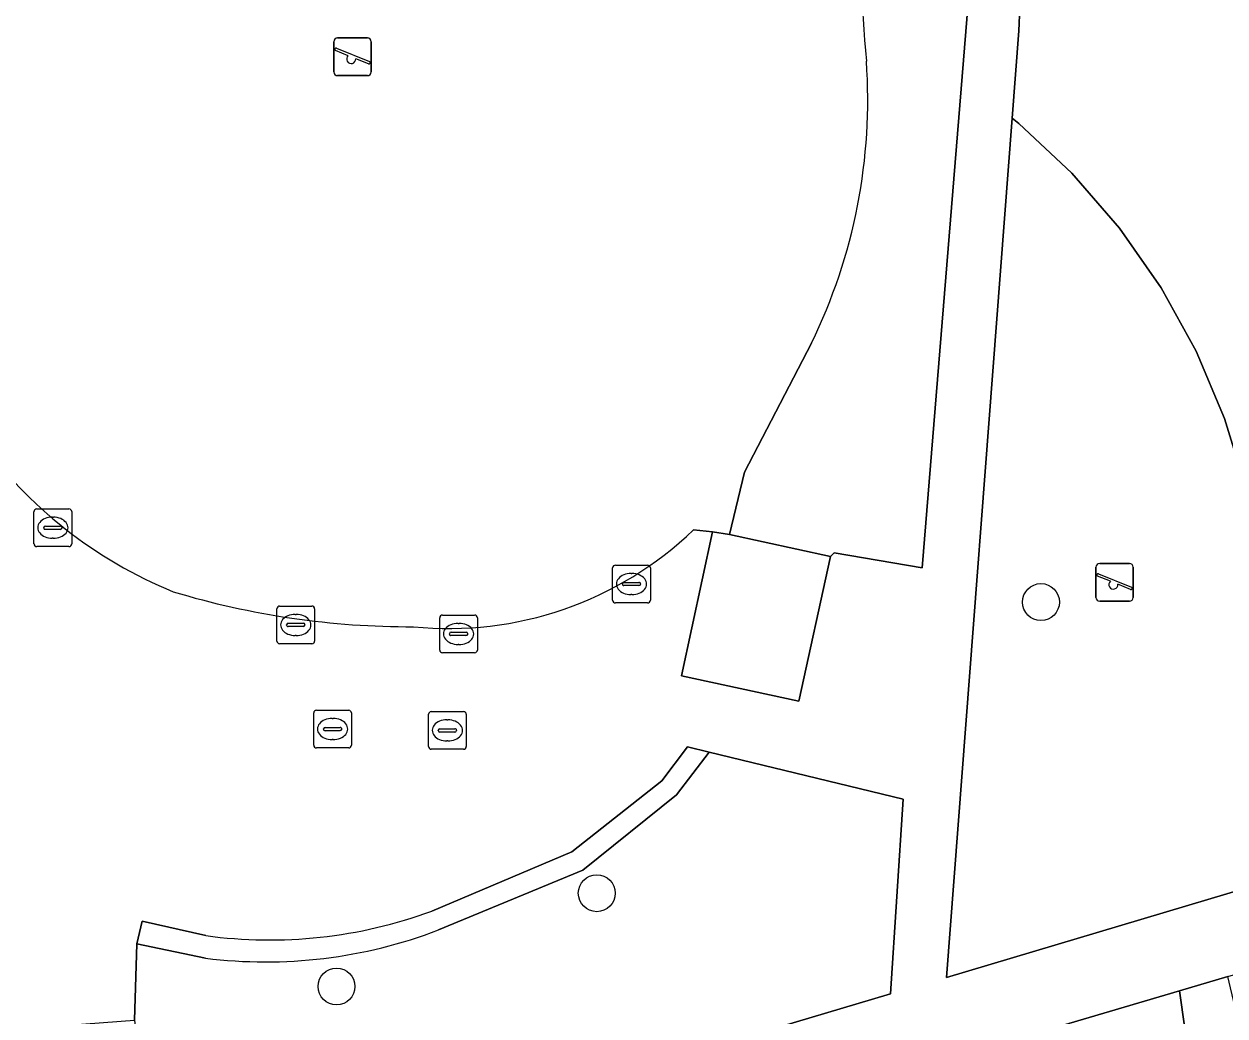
# Model space of a CAD drawing. Extents: x 160732 to 162107, y 387428 to 388479.
# Drawn here: x 160858.88 to 160890.72, y 387541.93 to 387568.21 of the extents above; entities that cross this region are included whole.
import ezdxf

# ---------------------------------------------------------------- set-up
doc = ezdxf.new("R2010")
doc.units = 0
for name, color, linetype in [('IMGEO_Boom', 7, 'Continuous'), ('IMGEO_Groenvoorziening', 7, 'Continuous'), ('IMGEO_Haag', 7, 'Continuous'), ('IMGEO_Kolk', 7, 'Continuous'), ('IMGEO_Muur', 7, 'Continuous'), ('IMGEO_Pand', 7, 'Continuous'), ('IMGEO_Rioolput', 7, 'Continuous'), ('IMGEO_Speelvoorziening', 7, 'Continuous'), ('IMGEO_Terreindeel_open', 7, 'Continuous'), ('IMGEO_Terreindeel_zand', 7, 'Continuous'), ('IMGEO_Voetpad_open', 7, 'Continuous')]:
    doc.layers.add(name, color=color, linetype=linetype)

msp = doc.modelspace()

# ---------------------------------------------------------------- linework, layer by layer
at = {"layer": 'IMGEO_Boom'}
for centre in [(160885.838, 387552.899), (160874.063, 387545.186), (160867.166, 387542.716)]:
    msp.add_circle(centre, 0.489, dxfattribs=at)
at = {"layer": 'IMGEO_Groenvoorziening'}
for points in [[(160879.754, 387559.759), (160877.977, 387556.34), (160877.582, 387554.691), (160880.259, 387554.109), (160880.356, 387554.203), (160882.689, 387553.802), (160883.971, 387569.539), (160883.947, 387574.545), (160883.491, 387578.577), (160882.768, 387580.962), (160882.394, 387581.006)], [(160896.875, 387577.29), (160889.303, 387575.915), (160885.271, 387573.423), (160885.33, 387569.898), (160885.249, 387568.029), (160885.073, 387565.72), (160885.251, 387565.579), (160886.658, 387564.263), (160887.92, 387562.807), (160889.023, 387561.227), (160889.954, 387559.541), (160890.705, 387557.766), (160891.265, 387555.923)], [(160863.69, 387543.464), (160861.868, 387543.842), (160861.806, 387541.823), (160862.39, 387536.731), (160881.85, 387542.521), (160882.189, 387547.674), (160877.039, 387548.925), (160876.181, 387547.795), (160873.695, 387545.801), (160869.871, 387544.212)], [(160869.871, 387544.212), (160873.695, 387545.801), (160876.181, 387547.795), (160877.039, 387548.925), (160876.472, 387549.064), (160875.787, 387548.16), (160873.404, 387546.278), (160869.689, 387544.709)], [(160863.698, 387544.062), (160862.015, 387544.445), (160861.868, 387543.842), (160863.69, 387543.464)], [(160890.644, 387534.616), (160889.508, 387542.603), (160871.223, 387537.209)]]:
    msp.add_lwpolyline(points, dxfattribs=at)
msp.add_lwpolyline([(160883.338, 387542.952), (160893.725, 387546.052), (160893.021, 387549.569), (160891.63, 387554.031), (160891.265, 387555.923), (160890.705, 387557.766), (160889.954, 387559.541), (160889.023, 387561.227), (160887.92, 387562.807), (160886.658, 387564.263), (160885.251, 387565.579), (160885.073, 387565.72)], close=True, dxfattribs=at)
for centre, radius, start, end in [((160915.65, 387570.526), 34.598, 178.0737, 185.47), ((160866.614, 387566.197), 14.632, 333.8973, 4.041), ((160865.384, 387556.511), 12.563, 262.2877, 290.0399), ((160865.27, 387556.317), 12.95, 262.9908, 290.8095), ((160865.27, 387556.317), 12.95, 262.9908, 290.8095)]:
    msp.add_arc(centre, radius, start, end, dxfattribs=at)
at = {"layer": 'IMGEO_Haag'}
for points in [[(160869.871, 387544.212), (160873.695, 387545.801), (160876.181, 387547.795), (160877.039, 387548.925), (160876.472, 387549.064), (160875.787, 387548.16), (160873.404, 387546.278), (160869.689, 387544.709)], [(160863.698, 387544.062), (160862.015, 387544.445), (160861.868, 387543.842), (160863.69, 387543.464)]]:
    msp.add_lwpolyline(points, dxfattribs=at)
for centre, radius, start, end in [((160865.384, 387556.511), 12.563, 262.2877, 290.0399), ((160865.27, 387556.317), 12.95, 262.9908, 290.8095)]:
    msp.add_arc(centre, radius, start, end, dxfattribs=at)
at = {"layer": 'IMGEO_Kolk'}
for p, q in [((160859.146, 387554.442), (160859.146, 387555.294)), ((160859.221, 387555.368), (160860.073, 387555.368)), ((160860.147, 387555.294), (160860.147, 387554.442)), ((160859.634, 387555.148), (160859.659, 387555.148)), ((160859.405, 387554.862), (160859.405, 387554.874)), ((160859.843, 387554.825), (160859.445, 387554.825)), ((160859.448, 387554.911), (160859.846, 387554.911)), ((160859.889, 387554.874), (160859.889, 387554.862)), ((160860.073, 387554.368), (160859.221, 387554.368)), ((160859.657, 387554.588), (160859.632, 387554.588)), ((160874.483, 387552.951), (160874.483, 387553.803)), ((160874.558, 387553.877), (160875.41, 387553.877)), ((160875.484, 387553.803), (160875.484, 387552.951)), ((160874.742, 387553.371), (160874.742, 387553.383)), ((160874.785, 387553.42), (160875.183, 387553.42)), ((160874.971, 387553.657), (160874.996, 387553.657)), ((160875.226, 387553.383), (160875.226, 387553.371)), ((160875.18, 387553.334), (160874.782, 387553.334)), ((160874.994, 387553.097), (160874.969, 387553.097)), ((160865.658, 387552.793), (160866.51, 387552.793)), ((160875.41, 387552.877), (160874.558, 387552.877)), ((160865.583, 387551.867), (160865.583, 387552.719)), ((160866.071, 387552.573), (160866.096, 387552.573)), ((160866.584, 387552.719), (160866.584, 387551.867)), ((160869.9, 387551.629), (160869.9, 387552.481)), ((160869.975, 387552.555), (160870.827, 387552.555)), ((160870.901, 387552.481), (160870.901, 387551.629)), ((160865.842, 387552.287), (160865.842, 387552.299)), ((160866.28, 387552.25), (160865.882, 387552.25)), ((160865.885, 387552.336), (160866.283, 387552.336)), ((160866.326, 387552.299), (160866.326, 387552.287)), ((160870.202, 387552.098), (160870.6, 387552.098)), ((160870.388, 387552.335), (160870.413, 387552.335)), ((160866.51, 387551.793), (160865.658, 387551.793)), ((160866.094, 387552.013), (160866.069, 387552.013)), ((160870.159, 387552.049), (160870.159, 387552.061)), ((160870.597, 387552.012), (160870.199, 387552.012)), ((160870.643, 387552.061), (160870.643, 387552.049)), ((160870.827, 387551.555), (160869.975, 387551.555)), ((160870.411, 387551.775), (160870.386, 387551.775))]:
    msp.add_line(p, q, dxfattribs=at)
for points in [[(160859.146, 387554.442), (160859.146, 387555.294)], [(160859.221, 387555.368), (160860.073, 387555.368)], [(160860.147, 387555.294), (160860.147, 387554.442)], [(160860.073, 387554.368), (160859.221, 387554.368)], [(160874.483, 387552.951), (160874.483, 387553.803)], [(160874.558, 387553.877), (160875.41, 387553.877)], [(160875.484, 387553.803), (160875.484, 387552.951)], [(160865.658, 387552.793), (160866.51, 387552.793)], [(160875.41, 387552.877), (160874.558, 387552.877)], [(160865.583, 387551.867), (160865.583, 387552.719)], [(160866.584, 387552.719), (160866.584, 387551.867)], [(160869.9, 387551.629), (160869.9, 387552.481)], [(160869.975, 387552.555), (160870.827, 387552.555)], [(160870.901, 387552.481), (160870.901, 387551.629)], [(160866.51, 387551.793), (160865.658, 387551.793)], [(160870.827, 387551.555), (160869.975, 387551.555)]]:
    msp.add_lwpolyline(points, dxfattribs=at)
for centre, radius, start, end in [((160859.223, 387555.292), 0.0765, 91.552, 178.448), ((160859.223, 387555.292), 0.0765, 91.552, 178.448), ((160860.071, 387555.292), 0.0765, 1.552, 88.448), ((160860.071, 387555.292), 0.0765, 1.552, 88.448), ((160859.445, 387554.871), 0.0403, 85.8775, 175.7526), ((160859.442, 387554.861), 0.0366, 178.938, 274.7102), ((160859.846, 387554.868), 0.043, 264.8664, 352.4533), ((160859.85, 387554.873), 0.0386, 1.7309, 96.639), ((160859.223, 387554.444), 0.0765, 181.552, 268.448), ((160859.223, 387554.444), 0.0765, 181.552, 268.448), ((160860.071, 387554.444), 0.0765, 271.552, 358.448), ((160860.071, 387554.444), 0.0765, 271.552, 358.448), ((160874.56, 387553.801), 0.0765, 91.552, 178.448), ((160874.56, 387553.801), 0.0765, 91.552, 178.448), ((160875.408, 387553.801), 0.0765, 1.552, 88.448), ((160875.408, 387553.801), 0.0765, 1.552, 88.448), ((160874.782, 387553.38), 0.0403, 85.8775, 175.7526), ((160874.779, 387553.37), 0.0366, 178.938, 274.7102), ((160875.183, 387553.377), 0.043, 264.8664, 352.4533), ((160875.187, 387553.382), 0.0386, 1.7309, 96.639), ((160865.66, 387552.717), 0.0765, 91.552, 178.448), ((160865.66, 387552.717), 0.0765, 91.552, 178.448), ((160866.508, 387552.717), 0.0765, 1.552, 88.448), ((160866.508, 387552.717), 0.0765, 1.552, 88.448), ((160874.56, 387552.953), 0.0765, 181.552, 268.448), ((160874.56, 387552.953), 0.0765, 181.552, 268.448), ((160875.408, 387552.953), 0.0765, 271.552, 358.448), ((160875.408, 387552.953), 0.0765, 271.552, 358.448), ((160869.977, 387552.479), 0.0765, 91.552, 178.448), ((160869.977, 387552.479), 0.0765, 91.552, 178.448), ((160870.825, 387552.479), 0.0765, 1.552, 88.448), ((160870.825, 387552.479), 0.0765, 1.552, 88.448), ((160865.882, 387552.296), 0.0403, 85.8775, 175.7526), ((160865.879, 387552.286), 0.0366, 178.938, 274.7102), ((160866.283, 387552.293), 0.043, 264.8664, 352.4533), ((160866.287, 387552.298), 0.0386, 1.7309, 96.639), ((160870.199, 387552.058), 0.0403, 85.8775, 175.7526), ((160870.604, 387552.06), 0.0386, 1.7309, 96.639), ((160865.66, 387551.869), 0.0765, 181.552, 268.448), ((160865.66, 387551.869), 0.0765, 181.552, 268.448), ((160866.508, 387551.869), 0.0765, 271.552, 358.448), ((160866.508, 387551.869), 0.0765, 271.552, 358.448), ((160870.196, 387552.048), 0.0366, 178.938, 274.7102), ((160870.6, 387552.055), 0.043, 264.8664, 352.4533), ((160869.977, 387551.631), 0.0765, 181.552, 268.448), ((160869.977, 387551.631), 0.0765, 181.552, 268.448), ((160870.825, 387551.631), 0.0765, 271.552, 358.448), ((160870.825, 387551.631), 0.0765, 271.552, 358.448)]:
    msp.add_arc(centre, radius, start, end, dxfattribs=at)
for centre, major_axis, ratio, start_param, end_param in [((160859.633, 387554.868), (-0.387, 0.002), 0.722429, 4.712389, 7.853982), ((160859.658, 387554.868), (-0.39, 0.002), 0.717154, 1.570796, 4.712389), ((160874.97, 387553.377), (-0.387, 0.002), 0.722429, 4.712389, 7.853982), ((160874.995, 387553.377), (-0.39, 0.002), 0.717154, 1.570796, 4.712389), ((160866.07, 387552.293), (-0.387, 0.002), 0.722429, 4.712389, 7.853982), ((160866.095, 387552.293), (-0.39, 0.002), 0.717154, 1.570796, 4.712389), ((160870.387, 387552.055), (-0.387, 0.002), 0.722429, 4.712389, 7.853982), ((160870.412, 387552.055), (-0.39, 0.002), 0.717154, 1.570796, 4.712389)]:
    msp.add_ellipse(centre, major_axis=major_axis, ratio=ratio, start_param=start_param, end_param=end_param, dxfattribs=at)
at = {"layer": 'IMGEO_Muur'}
for points in [[(160879.754, 387559.759), (160877.977, 387556.34), (160877.582, 387554.691)], [(160876.472, 387549.064), (160877.039, 387548.925)]]:
    msp.add_lwpolyline(points, dxfattribs=at)
for centre, radius, start, end in [((160915.65, 387570.526), 34.598, 178.0737, 185.47), ((160866.614, 387566.197), 14.632, 333.8973, 4.041)]:
    msp.add_arc(centre, radius, start, end, dxfattribs=at)
at = {"layer": 'IMGEO_Pand'}
msp.add_lwpolyline([(160877.582, 387554.691), (160877.134, 387554.76), (160876.306, 387550.948), (160879.424, 387550.271), (160880.259, 387554.109)], close=True, dxfattribs=at)
at = {"layer": 'IMGEO_Rioolput'}
for p, q in [((160866.561, 387549.109), (160866.561, 387549.961)), ((160866.636, 387550.035), (160867.488, 387550.035)), ((160867.562, 387549.961), (160867.562, 387549.109)), ((160869.603, 387549.073), (160869.603, 387549.925)), ((160869.678, 387549.999), (160870.53, 387549.999)), ((160870.604, 387549.925), (160870.604, 387549.073)), ((160866.863, 387549.578), (160867.261, 387549.578)), ((160867.049, 387549.815), (160867.074, 387549.815)), ((160870.091, 387549.779), (160870.116, 387549.779)), ((160866.82, 387549.529), (160866.82, 387549.541)), ((160867.258, 387549.492), (160866.86, 387549.492)), ((160867.072, 387549.255), (160867.047, 387549.255)), ((160867.304, 387549.541), (160867.304, 387549.529)), ((160869.862, 387549.493), (160869.862, 387549.505)), ((160870.3, 387549.456), (160869.902, 387549.456)), ((160869.905, 387549.542), (160870.303, 387549.542)), ((160870.346, 387549.505), (160870.346, 387549.493)), ((160867.488, 387549.035), (160866.636, 387549.035)), ((160870.53, 387548.999), (160869.678, 387548.999)), ((160870.114, 387549.219), (160870.089, 387549.219))]:
    msp.add_line(p, q, dxfattribs=at)
for points in [[(160866.561, 387549.109), (160866.561, 387549.961)], [(160866.636, 387550.035), (160867.488, 387550.035)], [(160867.562, 387549.961), (160867.562, 387549.109)], [(160869.603, 387549.073), (160869.603, 387549.925)], [(160869.678, 387549.999), (160870.53, 387549.999)], [(160870.604, 387549.925), (160870.604, 387549.073)], [(160867.488, 387549.035), (160866.636, 387549.035)], [(160870.53, 387548.999), (160869.678, 387548.999)]]:
    msp.add_lwpolyline(points, dxfattribs=at)
for centre, radius, start, end in [((160866.638, 387549.959), 0.0765, 91.552, 178.448), ((160866.638, 387549.959), 0.0765, 91.552, 178.448), ((160867.486, 387549.959), 0.0765, 1.552, 88.448), ((160867.486, 387549.959), 0.0765, 1.552, 88.448), ((160869.68, 387549.923), 0.0765, 91.552, 178.448), ((160869.68, 387549.923), 0.0765, 91.552, 178.448), ((160870.528, 387549.923), 0.0765, 1.552, 88.448), ((160870.528, 387549.923), 0.0765, 1.552, 88.448), ((160866.86, 387549.538), 0.0403, 85.8775, 175.7526), ((160867.265, 387549.54), 0.0386, 1.7309, 96.639), ((160866.857, 387549.528), 0.0366, 178.938, 274.7102), ((160867.261, 387549.535), 0.043, 264.8664, 352.4533), ((160869.902, 387549.502), 0.0403, 85.8775, 175.7526), ((160869.899, 387549.492), 0.0366, 178.938, 274.7102), ((160870.303, 387549.499), 0.043, 264.8664, 352.4533), ((160870.307, 387549.504), 0.0386, 1.7309, 96.639), ((160866.638, 387549.111), 0.0765, 181.552, 268.448), ((160866.638, 387549.111), 0.0765, 181.552, 268.448), ((160867.486, 387549.111), 0.0765, 271.552, 358.448), ((160867.486, 387549.111), 0.0765, 271.552, 358.448), ((160869.68, 387549.075), 0.0765, 181.552, 268.448), ((160869.68, 387549.075), 0.0765, 181.552, 268.448), ((160870.528, 387549.075), 0.0765, 271.552, 358.448), ((160870.528, 387549.075), 0.0765, 271.552, 358.448)]:
    msp.add_arc(centre, radius, start, end, dxfattribs=at)
for centre, major_axis, ratio, start_param, end_param in [((160867.048, 387549.535), (-0.387, 0.002), 0.722429, 4.712389, 7.853982), ((160867.073, 387549.535), (-0.39, 0.002), 0.717154, 1.570796, 4.712389), ((160870.09, 387549.499), (-0.387, 0.002), 0.722429, 4.712389, 7.853982), ((160870.115, 387549.499), (-0.39, 0.002), 0.717154, 1.570796, 4.712389)]:
    msp.add_ellipse(centre, major_axis=major_axis, ratio=ratio, start_param=start_param, end_param=end_param, dxfattribs=at)
at = {"layer": 'IMGEO_Speelvoorziening'}
for p, q in [((160867.093, 387566.944), (160867.093, 387567.744)), ((160867.093, 387567.744), (160867.093, 387566.944)), ((160867.193, 387567.844), (160867.983, 387567.844)), ((160867.983, 387567.844), (160867.193, 387567.844)), ((160868.083, 387567.744), (160868.083, 387566.944)), ((160868.083, 387566.944), (160868.083, 387567.744)), ((160867.476, 387567.372), (160867.137, 387567.509)), ((160867.162, 387567.569), (160868.038, 387567.216)), ((160868.014, 387567.156), (160867.674, 387567.293)), ((160867.983, 387566.844), (160867.193, 387566.844)), ((160867.193, 387566.844), (160867.983, 387566.844)), ((160887.294, 387553.023), (160887.294, 387553.823)), ((160887.294, 387553.823), (160887.294, 387553.023)), ((160887.394, 387553.923), (160888.184, 387553.923)), ((160888.184, 387553.923), (160887.394, 387553.923)), ((160888.284, 387553.823), (160888.284, 387553.023)), ((160888.284, 387553.023), (160888.284, 387553.823)), ((160887.677, 387553.451), (160887.338, 387553.588)), ((160887.363, 387553.648), (160888.239, 387553.295)), ((160888.215, 387553.235), (160887.875, 387553.372)), ((160888.184, 387552.923), (160887.394, 387552.923)), ((160887.394, 387552.923), (160888.184, 387552.923))]:
    msp.add_line(p, q, dxfattribs=at)
for centre, radius, start, end in [((160867.193, 387567.744), 0.1, 90, 180), ((160867.193, 387567.744), 0.1, 90, 180), ((160867.983, 387567.744), 0.1, 0, 90), ((160867.983, 387567.744), 0.1, 360, 90), ((160867.15, 387567.539), 0.0327, 68.078, 248.078), ((160867.555, 387567.282), 0.12, 130.9928, 5.1632), ((160868.026, 387567.186), 0.0327, 248.078, 68.078), ((160867.193, 387566.944), 0.1, 180, 270), ((160867.193, 387566.944), 0.1, 180, 270), ((160867.983, 387566.944), 0.1, 270, 0), ((160867.983, 387566.944), 0.1, 270, 0), ((160887.394, 387553.823), 0.1, 90, 180), ((160887.394, 387553.823), 0.1, 90, 180), ((160888.184, 387553.823), 0.1, 0, 90), ((160888.184, 387553.823), 0.1, 360, 90), ((160887.351, 387553.618), 0.0327, 68.078, 248.078), ((160887.756, 387553.361), 0.12, 130.9928, 5.1632), ((160888.227, 387553.265), 0.0327, 248.078, 68.078), ((160887.394, 387553.023), 0.1, 180, 270), ((160887.394, 387553.023), 0.1, 180, 270), ((160888.184, 387553.023), 0.1, 270, 0), ((160888.184, 387553.023), 0.1, 270, 0)]:
    msp.add_arc(centre, radius, start, end, dxfattribs=at)
at = {"layer": 'IMGEO_Terreindeel_open'}
msp.add_lwpolyline([(160876.626, 387554.815), (160877.134, 387554.76), (160877.582, 387554.691), (160877.977, 387556.34), (160879.754, 387559.759)], dxfattribs=at)
for centre, radius, start, end in [((160915.65, 387570.526), 34.598, 178.0737, 185.47), ((160866.614, 387566.197), 14.632, 333.8973, 4.041), ((160867.364, 387564.236), 11.954, 215.8551, 247.7383), ((160870.143, 387561.539), 9.341, 264.2202, 313.9551), ((160869.121, 387574.017), 21.771, 253.2186, 270.2139)]:
    msp.add_arc(centre, radius, start, end, dxfattribs=at)
at = {"layer": 'IMGEO_Terreindeel_zand'}
msp.add_lwpolyline([(160890.787, 387542.981), (160889.508, 387542.603), (160890.644, 387534.616), (160890.766, 387529.424), (160890.626, 387525.655), (160894.685, 387516.677), (160898.635, 387511.189), (160909.482, 387513.159), (160910.7, 387518.069), (160909.498, 387531.666), (160899.751, 387536.449), (160893.283, 387535.251), (160891.863, 387538.451)], close=True, dxfattribs=at)
at = {"layer": 'IMGEO_Voetpad_open'}
for points in [[(160882.394, 387581.006), (160882.768, 387580.962), (160883.491, 387578.577), (160883.947, 387574.545), (160883.971, 387569.539), (160882.689, 387553.802), (160880.356, 387554.203), (160880.259, 387554.109), (160879.424, 387550.271), (160876.306, 387550.948), (160877.134, 387554.76), (160876.626, 387554.815)], [(160900.725, 387548.141), (160893.725, 387546.052), (160883.338, 387542.952), (160885.073, 387565.72), (160885.249, 387568.029), (160885.33, 387569.898), (160885.271, 387573.423), (160889.303, 387575.915)], [(160857.103, 387552.21), (160858.297, 387541.559), (160861.806, 387541.823), (160861.868, 387543.842), (160862.015, 387544.445), (160863.698, 387544.062)], [(160869.689, 387544.709), (160873.404, 387546.278), (160875.787, 387548.16), (160876.472, 387549.064), (160877.039, 387548.925), (160882.189, 387547.674), (160881.85, 387542.521), (160862.39, 387536.731), (160862.627, 387534.673), (160867.59, 387536.137), (160871.223, 387537.209), (160889.508, 387542.603), (160890.787, 387542.981), (160894.06, 387543.946), (160898.078, 387545.131)]]:
    msp.add_lwpolyline(points, dxfattribs=at)
for centre, radius, start, end in [((160867.364, 387564.236), 11.954, 215.8551, 247.7383), ((160870.143, 387561.539), 9.341, 264.2202, 313.9551), ((160869.121, 387574.017), 21.771, 253.2186, 270.2139), ((160865.384, 387556.511), 12.563, 262.2877, 290.0399)]:
    msp.add_arc(centre, radius, start, end, dxfattribs=at)

doc.saveas('drawing.dxf')
